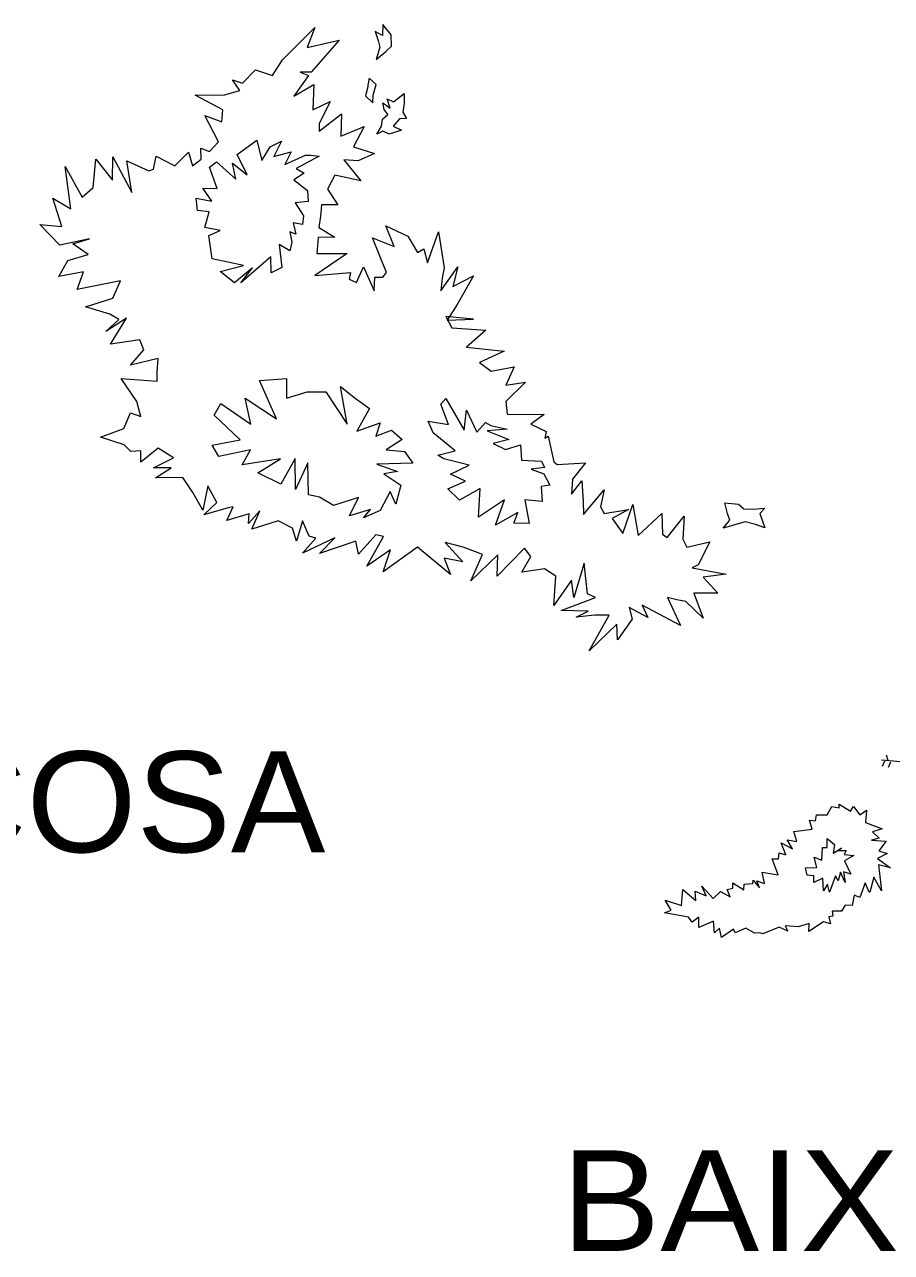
# Model space of a CAD drawing. Extents: x 47169 to 972804, y 7447977 to 9608469.
# Drawn here: x 470936 to 476525, y 8005062 to 8012981 of the extents above; entities that cross this region are included whole.
import ezdxf

# ---------------------------------------------------------------- set-up
doc = ezdxf.new("R2010")
doc.units = 0
doc.header["$LTSCALE"] = 270
doc.layers.add('1', color=7, linetype='Continuous', lineweight=13)
doc.layers.add('3', color=7, linetype='Continuous')

msp = doc.modelspace()

# ---------------------------------------------------------------- linework, layer by layer
at = {"layer": '1'}
for p, q in [((476468.3, 8008199), (476483.1, 8008232.2)), ((476504.3, 8008234.4), (476492.6, 8008268.7)), ((476505.4, 8008192.4), (476520.2, 8008225.6))]:
    msp.add_line(p, q, dxfattribs=at)
for points in [[(473298.8, 8012914.8), (473245.8, 8012981.1), (473243.8, 8012910.2), (473197.1, 8012935.6), (473215.2, 8012879.2), (473225.9, 8012836.1), (473202.7, 8012755.3), (473266.1, 8012806.3), (473302.1, 8012841.7)], [(473202.9, 8012594.9), (473157.3, 8012635.8), (473150, 8012589.3), (473150, 8012579.3), (473134.2, 8012520.7), (473180.8, 8012475.4), (473182.9, 8012526.2)], [(473315.3, 8012483.3), (473384, 8012536.5), (473384.1, 8012473.4), (473375.7, 8012417), (473399.1, 8012376.1), (473353.6, 8012373.8), (473312.3, 8012325.1), (473366.4, 8012299.7), (473287, 8012275.2), (473246.7, 8012292.9), (473206.5, 8012275.1), (473236.1, 8012325), (473244.5, 8012371.5), (473277.3, 8012401.4), (473253.9, 8012432.3), (473246.5, 8012475.5), (473292, 8012442.3), (473274, 8012503.1)], [(472781.1, 8012139.6), (472835.1, 8012131.9), (472688, 8012053.2), (472738.9, 8012022.2), (472672.2, 8011979), (472759.1, 8011910.5), (472764.5, 8011839.7), (472679.8, 8011831.9), (472734, 8011747.9), (472728.7, 8011692.5), (472667.3, 8011702.4), (472685.4, 8011628.3), (472645.2, 8011643.7), (472660.1, 8011577.4), (472645.3, 8011522), (472576.5, 8011561.8), (472594.7, 8011414.6), (472525.9, 8011379.1), (472523.6, 8011483.1), (472330.1, 8011315.8), (472406.2, 8011412.2), (472289.9, 8011315.7), (472197.7, 8011388.6), (472347.9, 8011427.6), (472144.6, 8011470.4), (472124.3, 8011619.8), (472197.3, 8011653), (472098.8, 8011672.8), (472126.2, 8011772.5), (472049.9, 8011782.3), (472042.4, 8011860.8), (472144.1, 8011841.1), (472085.7, 8011925.1), (472176.8, 8011923), (472128.9, 8012062.3), (472174.4, 8012095.6), (472298.5, 8011984), (472276.1, 8012088), (472370.4, 8012011.8), (472306.7, 8012143.3), (472433.6, 8012235.3), (472466.6, 8012103.7), (472519.5, 8012192.3), (472593.5, 8012230), (472542.8, 8012129.3), (472655, 8012159.3), (472613.8, 8012078.5), (472746.1, 8012139.5)], [(473292.2, 8009969.5), (473228.9, 8009847.8), (473122, 8009798.9), (473165.4, 8009853.2), (473031, 8009812.1), (473089, 8009931.7), (472927.1, 8009880.5), (472838.1, 8009933.5), (472766.1, 8009948.9), (472761.6, 8010154.7), (472682.4, 8009982), (472680, 8010182.2), (472588.1, 8010017.2), (472440.9, 8010090.1), (472585.8, 8010179.9), (472339.2, 8010140.8), (472392, 8010238.3), (472188.8, 8010194.8), (472146.3, 8010267.8), (472326.2, 8010303.4), (472158.7, 8010461.4), (472201, 8010537.8), (472394.9, 8010403.1), (472358.7, 8010571.2), (472560, 8010438.8), (472450.6, 8010685.3), (472625.3, 8010697.7), (472625.5, 8010571.6), (472757.8, 8010611.6), (472877.4, 8010611.8), (473015.3, 8010404), (472973.7, 8010647.3), (473068, 8010572.2), (473160.2, 8010506), (473078.9, 8010358.7), (473228.1, 8010412), (473200.7, 8010325.7), (473302.3, 8010365.7), (473371.2, 8010304.9), (473266.5, 8010239.5), (473386.1, 8010228.6), (473440.2, 8010153.4), (473206.2, 8010145.3), (473340.8, 8010099.1), (473251.9, 8010084.5), (473361, 8010010.6), (473330.5, 8009888.8)], [(474161.5, 8009915.4), (474190.3, 8009762.8), (474090.8, 8009764.8), (474116.1, 8009833.5), (473971.1, 8009752.5), (474030.2, 8009915.2), (473862, 8009803.2), (473872.4, 8009988), (473740.1, 8009914.8), (473663.8, 8009987.8), (473778.1, 8010036.6), (473681.7, 8010081.8), (473803.4, 8010140.6), (473638.1, 8010181.3), (473600, 8010203.4), (473711.1, 8010232.3), (473571.2, 8010348.3), (473538.3, 8010422.4), (473668.5, 8010402.7), (473619.7, 8010532), (473652.4, 8010569.7), (473770.2, 8010366.3), (473784.9, 8010493.5), (473851.8, 8010352), (473906.7, 8010415.1), (473942.8, 8010395.3), (474046.5, 8010372.2), (473919.5, 8010362), (474057.2, 8010305.8), (473957.7, 8010280.2), (474037.2, 8010240.5), (474133.5, 8010270.5), (474138.9, 8010172), (474268.1, 8010164.5), (474288.3, 8010123.5), (474202.5, 8010113.5), (474284.1, 8010082.6), (474322.3, 8010009.6), (474266.2, 8010001.8), (474273.7, 8009904.5)], [(475468, 8009827.5), (475451, 8009896), (475539.9, 8009888.4), (475572.8, 8009858.5), (475633.1, 8009855.3), (475709.4, 8009863.2), (475676.6, 8009827.7), (475709.5, 8009735.9), (475649.1, 8009756.9), (475582.4, 8009774.5), (475440.6, 8009733.4), (475484, 8009784.3)], [(476014.7, 8007792.4), (475996.6, 8007851), (476034.7, 8007845.5), (476042.1, 8007884.2), (476110.9, 8007884.3), (476141.5, 8007937.5), (476187.1, 8007929.8), (476187, 8007953), (476261.2, 8007907.7), (476281.3, 8007937.6), (476321.5, 8007884.6), (476364.9, 8007914.5), (476357.6, 8007835.9), (476464.6, 8007795.1), (476403.2, 8007775.1), (476446.6, 8007734.2), (476395.8, 8007722), (476490.1, 8007714.4), (476443.6, 8007651.3), (476497.6, 8007635.8), (476434.1, 8007602.6), (476519.9, 8007541.8), (476441.6, 8007561.7), (476461.9, 8007394.6), (476411, 8007483), (476385.7, 8007386.8), (476380.4, 8007386.8), (476354.9, 8007445.4), (476322.2, 8007351.3), (476284.1, 8007365.6), (476271.4, 8007300.3), (476225.9, 8007302.5), (476202.7, 8007263.7), (476142.3, 8007263.7), (476146.6, 8007231.6), (476121.2, 8007226), (476131.9, 8007180.7), (476086.3, 8007195), (475992.2, 8007131.8), (475994.2, 8007182.7), (475923.4, 8007162.7), (475839.7, 8007169.2), (475857.8, 8007133.9), (475801.6, 8007159.2), (475694.8, 8007116), (475674.6, 8007123.7), (475641.8, 8007121.4), (475585.7, 8007154.5), (475516.9, 8007123.5), (475506.3, 8007146.7), (475430.2, 8007093.5), (475415.3, 8007154.3), (475384.6, 8007123.3), (475377.1, 8007199.7), (475282.9, 8007158.6), (475282.9, 8007225), (475239.5, 8007191.7), (475217.2, 8007224.9), (475061.6, 8007252.4), (475105, 8007270.1), (475066.8, 8007334.2), (475171.6, 8007299), (475181, 8007403), (475264.7, 8007332.3), (475260.4, 8007393.1), (475331.4, 8007362.2), (475302.7, 8007425.3), (475374.8, 8007344.6), (475422.4, 8007390), (475485.9, 8007354.7), (475465.8, 8007403.3), (475501.7, 8007411.1), (475501.7, 8007446.5), (475572.7, 8007401.3), (475574.8, 8007436.7), (475630.9, 8007441.2), (475632.9, 8007462.2), (475674.3, 8007413.6), (475656.2, 8007458.9), (475707.1, 8007441.3), (475692.2, 8007515.4), (475793.8, 8007497.8), (475755.6, 8007601.8), (475795.8, 8007601.8), (475801, 8007639.4), (475844.4, 8007627.3), (475813.7, 8007703.6), (475887.8, 8007665), (475851.7, 8007723.6), (475915.3, 8007711.5), (475895.1, 8007776.7)], [(476225.8, 8007447.4), (476197.1, 8007513.8), (476182.3, 8007459.5), (476164.3, 8007490.5), (476126.3, 8007386.5), (476113.5, 8007437.3), (476086.1, 8007394.2), (476082.8, 8007477.1), (476024.6, 8007447.2), (476024.6, 8007490.3), (475981.2, 8007494.7), (475971.6, 8007543.4), (476044.6, 8007545.7), (476027.6, 8007612), (476075.3, 8007592.2), (476080.4, 8007673), (476111.1, 8007673), (476111.1, 8007731.6), (476158.8, 8007694.1), (476149.3, 8007637.6), (476202.2, 8007668.7), (476182.1, 8007655.4), (476232.9, 8007655.4), (476220.2, 8007627.8), (476281.6, 8007622.3), (476222.4, 8007586.8), (476263.8, 8007502.8), (476215.1, 8007516)]]:
    msp.add_lwpolyline(points, close=True, dxfattribs=at)
for points in [[(471315.7, 8011387.4), (471155.9, 8011357.3), (471214, 8011459.1), (471346.2, 8011499.2), (471246.6, 8011567.6), (471353.5, 8011598.7), (471163, 8011557.5), (471033.6, 8011692.3), (471175.5, 8011679.2), (471119.1, 8011860.6), (471233.6, 8011792.2), (471198.2, 8012066.5), (471307.6, 8011867.5), (471378.4, 8011929.6), (471396.2, 8012112.2), (471503.3, 8011977.3), (471505.2, 8012127.8), (471628.4, 8011899), (471594.2, 8012102.5), (471737.2, 8012038.5), (471767.9, 8012048.5), (471784.7, 8012132.6), (471904.5, 8012069.7), (471993.3, 8012158.4), (472018.8, 8012069.9), (472074.9, 8012113.1), (472072.6, 8012183.9), (472128.8, 8012161.9), (472186.9, 8012225), (472097.8, 8012395.3), (472206.9, 8012354.5), (472214.2, 8012430.9), (472036.2, 8012524.7), (472224.6, 8012527.1), (472324.1, 8012556), (472277.4, 8012624.6), (472341, 8012603.7), (472425.6, 8012690.1), (472534.7, 8012652.6), (472598.1, 8012754.5), (472806.4, 8012962.8)], [(472806.4, 8012962.8), (472757.9, 8012833.2), (472964.3, 8012881.1), (472783.5, 8012675.1), (472712.5, 8012675), (472765.5, 8012652.9), (472671.5, 8012520), (472801.6, 8012594.3), (472794.4, 8012431.7), (472905.5, 8012484.9), (472834.8, 8012339.9), (472834.8, 8012294.5), (472979.7, 8012404.3), (472974.7, 8012261.5), (473124.9, 8012322.6), (473056.3, 8012193.1), (473192.9, 8012150.1), (473087.1, 8012101.3), (472995, 8012108.9), (473104.2, 8011974.1), (472936.9, 8012010.3), (472888.3, 8011918.5), (472955.1, 8011819), (472850.3, 8011818.8), (472843, 8011745.8), (472833.6, 8011671.7), (472935.3, 8011610.9), (472828.4, 8011608.6), (472820, 8011504.6), (473015.9, 8011504.8), (472807.5, 8011361.8), (473037.3, 8011382.1), (473028.9, 8011338.9), (473075.5, 8011316.8), (473120.9, 8011417.6), (473189.9, 8011262.8), (473194, 8011352.4), (473244.8, 8011352.5), (473270.2, 8011382.4), (473178.8, 8011605.7), (473318.7, 8011550.6), (473265.5, 8011682.2), (473407.5, 8011617.1), (473469.1, 8011512.1), (473509.3, 8011535.4), (473534.8, 8011443.6), (473605.5, 8011645), (473641.8, 8011411.6), (473629.2, 8011345.2), (473618.7, 8011263.4), (473728.6, 8011418.4), (473698.1, 8011292.2), (473830.3, 8011361), (473725.7, 8011175), (473660.2, 8011075.3), (473829.6, 8011081.1), (473651.7, 8011098.5), (473690, 8011024.5), (473909.1, 8011010.4), (473784.3, 8010900.7), (474028.9, 8010875.6), (473868.1, 8010801.2), (473944.4, 8010746), (474092.6, 8010773.9), (474038.8, 8010656.5), (474165.8, 8010674.4), (474038.9, 8010550.3), (474046.4, 8010468.4), (474285.7, 8010466.5), (474199, 8010403.4), (474298.5, 8010357), (474291.2, 8010313.9), (474311.3, 8010327.2), (474347.5, 8010161.2), (474369.8, 8010143.6), (474552.9, 8010153.8), (474469.4, 8010049.7), (474462.1, 8009953.4), (474529.8, 8010037.6), (474538.4, 8009904.8), (474538.5, 8009821.8), (474672.8, 8009981.3), (474649.6, 8009871.8), (474673, 8009828.7), (474830.7, 8009854.3), (474723.8, 8009796.6), (474792.7, 8009699.4), (474858.2, 8009885.3), (474891.2, 8009685.1), (475043.5, 8009826.9), (475049, 8009695.3), (475079.7, 8009672.1), (475188.5, 8009811.6), (475179.2, 8009662.2), (475206.8, 8009611.4), (475353.9, 8009644.7), (475277.9, 8009497.5), (475239.8, 8009476.4), (475459, 8009435.8), (475310.8, 8009417.9), (475405.1, 8009314)], [(475405.1, 8009314), (475250.6, 8009313.8), (475311.1, 8009153.5), (475199.8, 8009260.6), (475140.5, 8009270.5), (475080.2, 8009285.9), (475164, 8009105.7), (474917.2, 8009237), (474953.3, 8009156.3), (474833.6, 8009221.5), (474853.8, 8009146.2), (474759.8, 8009013.4), (474755.4, 8009115.1), (474576.7, 8008942.3), (474704.5, 8009171.5), (474612.4, 8009171.4), (474492.8, 8009160.2), (474569, 8009199), (474396.4, 8009203.2), (474617.5, 8009285.3), (474564.6, 8009310.7), (474543.2, 8009506.5), (474477.8, 8009285.2), (474462.8, 8009396.9), (474347.7, 8009234.1), (474360.1, 8009424.4), (474289.1, 8009470.8), (474142, 8009449.6), (474200.1, 8009551.4), (474159.8, 8009604.5), (473982.2, 8009423.9), (473987.3, 8009561.1), (473813.9, 8009393.8), (473887.8, 8009564.3), (473762.8, 8009611.7), (473648.4, 8009640.3), (473760.8, 8009515.5), (473641.1, 8009540.7), (473682.5, 8009433.5), (473468.5, 8009611.3), (473247.4, 8009451.7), (473295.9, 8009593.4), (473143.6, 8009489.2), (473249.2, 8009679.6), (473201.6, 8009690.6), (473089.5, 8009565.4), (473071.4, 8009649.5), (472837.5, 8009570.6), (472936.9, 8009671.4), (472728.5, 8009572.7), (472813.1, 8009669), (472771.8, 8009682.3), (472728.2, 8009780.7), (472688.2, 8009649), (472662.6, 8009733), (472570.5, 8009780.5), (472401.2, 8009727.1), (472451.8, 8009844.5), (472378.9, 8009762.5), (472383, 8009826.7), (472240.2, 8009783.3), (472281.3, 8009871.9), (472248.5, 8009864.1), (472090.8, 8009818.5), (472176.5, 8009899.4), (472121.3, 8009996.7), (472118.1, 8010006.6), (472085.5, 8009848.4), (472021.8, 8009963.4), (471956, 8010059.5), (471780.3, 8010057), (471881.8, 8010122.5), (471767.5, 8010122.3), (471896.6, 8010186.7), (471798, 8010249.6), (471685.9, 8010158.7), (471685.8, 8010231.7), (471620.2, 8010227.2), (471578.8, 8010270.3), (471426.3, 8010321), (471576.6, 8010376.5), (471619.8, 8010476.1), (471685.5, 8010453), (471660, 8010549.2), (471558.1, 8010699.5), (471790, 8010682.2), (471789.9, 8010740.8), (471797.2, 8010827.1), (471619.4, 8010783.7), (471705, 8010882.3), (471679.5, 8010948.7), (471489, 8010920.7), (471593.5, 8011087.9), (471459.2, 8011001.4), (471542.7, 8011077.9), (471486.6, 8011113.2), (471328.7, 8011161.7), (471504.4, 8011217.2), (471555.1, 8011329.1), (471275.6, 8011273.3), (471315.7, 8011387.4)], [(477015.8, 8008063.5), (476852.7, 8008093.2), (476685.3, 8008218), (476460.9, 8008237.7)]]:
    msp.add_lwpolyline(points, dxfattribs=at)

# ---------------------------------------------------------------- texts
at = {"layer": '3'}
for s, height, width, p in [('RECIFE DE VIÇOSA', 649.7, 1.05, (464308.5, 8007643.7)), ('BAIXO DE FORA', 649.6, 1.1, (474397.5, 8005071.5))]:
    msp.add_text(s, height=height, dxfattribs=dict(at, width=width)).set_placement(p)

doc.saveas('drawing.dxf')
